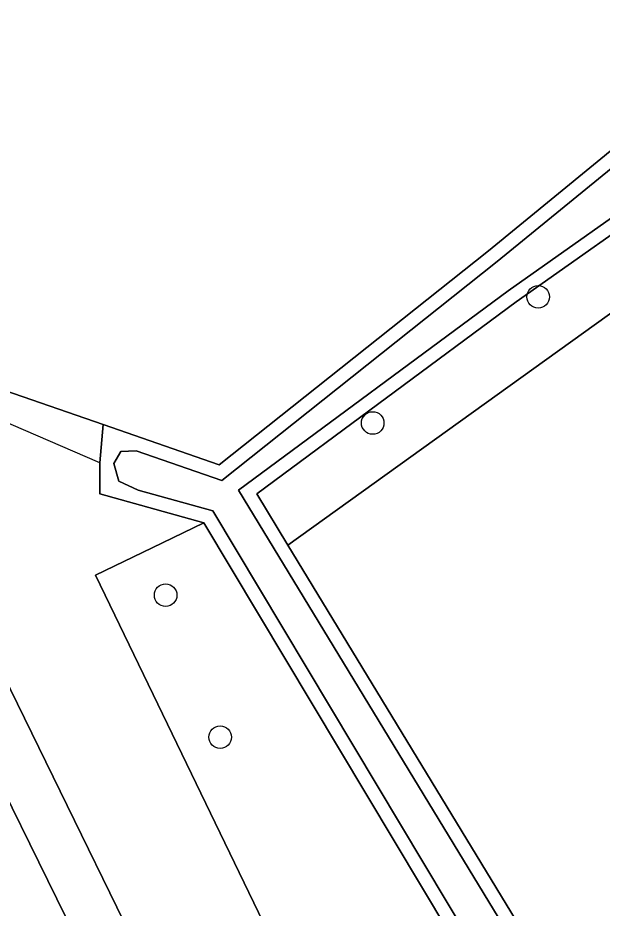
# Model space of a CAD drawing. Extents: x 162879 to 165540, y 384011 to 385181.
# Drawn here: x 164591.78 to 164617.11, y 384756.91 to 384795.54 of the extents above; entities that cross this region are included whole.
import ezdxf

# ---------------------------------------------------------------- set-up
doc = ezdxf.new("R2010")
doc.units = 0
for name, color, linetype in [('IMGEO_Boom', 7, 'Continuous'), ('IMGEO_Bouwland', 7, 'Continuous'), ('IMGEO_Duiker', 7, 'Continuous'), ('IMGEO_Gemengd_bos', 7, 'Continuous'), ('IMGEO_Grasland_agrarisch', 7, 'Continuous'), ('IMGEO_Groenvoorziening', 7, 'Continuous'), ('IMGEO_Loofbos', 7, 'Continuous'), ('IMGEO_Oever', 7, 'Continuous'), ('IMGEO_Terreindeel_zand', 7, 'Continuous'), ('IMGEO_Voetpad_halfverhard', 7, 'Continuous'), ('IMGEO_Waterloop', 7, 'Continuous')]:
    doc.layers.add(name, color=color, linetype=linetype)

msp = doc.modelspace()

# ---------------------------------------------------------------- linework, layer by layer
at = {"layer": 'IMGEO_Boom'}
for centre in [(164614.342, 384783.429), (164607.166, 384777.956), (164598.19, 384770.484), (164600.553, 384764.326)]:
    msp.add_circle(centre, 0.489, dxfattribs=at)
at = {"layer": 'IMGEO_Bouwland'}
msp.add_lwpolyline([(164573.433, 384819.511), (164589.083, 384780.103), (164591.22, 384779.363), (164595.483, 384777.886), (164600.512, 384776.144), (164612.187, 384785.427), (164620.977, 384792.621), (164627.358, 384797.091)], dxfattribs=at)
at = {"layer": 'IMGEO_Duiker'}
msp.add_lwpolyline([(164595.344, 384776.226), (164588.273, 384779.274)], dxfattribs=at)
at = {"layer": 'IMGEO_Gemengd_bos'}
msp.add_lwpolyline([(164623.225, 384786.844), (164621.104, 384788.533), (164620.396, 384788.159), (164613.391, 384783.209), (164602.141, 384774.887), (164603.494, 384772.66)], close=True, dxfattribs=at)
at = {"layer": 'IMGEO_Grasland_agrarisch'}
msp.add_lwpolyline([(164681.842, 384738.962), (164681.429, 384739.291), (164626.519, 384783.055), (164627.106, 384783.753), (164627.143, 384783.795), (164627.917, 384784.661), (164624.152, 384787.625), (164623.225, 384786.844), (164603.494, 384772.66), (164617.261, 384750), (164632.866, 384724.738), (164633.402, 384723.87), (164634.042, 384722.834), (164635.097, 384720.043), (164638.275, 384720.751), (164637.893, 384721.374)], close=True, dxfattribs=at)
at = {"layer": 'IMGEO_Groenvoorziening'}
for points in [[(164611.566, 384737.35), (164595.145, 384771.356), (164597.603, 384772.543), (164599.849, 384773.627), (164596.839, 384774.468), (164595.344, 384774.886), (164595.344, 384776.226), (164595.483, 384777.886), (164591.22, 384779.363), (164590.487, 384777), (164589.455, 384775.488), (164588.311, 384774.161), (164586.32, 384774.382), (164584.624, 384775.636), (164584.108, 384776.927), (164583.85, 384777.922), (164584.071, 384778.844), (164585.318, 384780.147), (164570.102, 384818.288)], [(164590.829, 384767.662), (164599.474, 384750), (164609.99, 384728.516)]]:
    msp.add_lwpolyline(points, dxfattribs=at)
at = {"layer": 'IMGEO_Loofbos'}
msp.add_lwpolyline([(164597.603, 384772.543), (164595.145, 384771.356), (164611.566, 384737.35), (164617.049, 384725.995), (164616.477, 384724.972), (164612.992, 384718.738), (164615.168, 384713.503), (164620.277, 384715.393), (164632.053, 384719.747), (164613.971, 384750), (164599.849, 384773.627)], close=True, dxfattribs=at)
at = {"layer": 'IMGEO_Oever'}
for points in [[(164620.977, 384792.621), (164612.187, 384785.427), (164600.512, 384776.144), (164595.483, 384777.886), (164595.344, 384776.226), (164595.344, 384774.886), (164596.839, 384774.468), (164599.849, 384773.627), (164613.971, 384750), (164632.053, 384719.747)], [(164632.94, 384719.434), (164614.487, 384750.308), (164600.242, 384774.141), (164597.001, 384775.047), (164596.162, 384775.426), (164595.945, 384776.201), (164596.253, 384776.719), (164596.915, 384776.754), (164600.627, 384775.468), (164612.564, 384784.959), (164621.34, 384792.142)], [(164620.081, 384788.672), (164613.039, 384783.696), (164601.343, 384775.044), (164616.749, 384749.686), (164632.355, 384724.422)], [(164617.261, 384750), (164603.494, 384772.66), (164602.141, 384774.887), (164613.391, 384783.209), (164620.396, 384788.159)]]:
    msp.add_lwpolyline(points, dxfattribs=at)
at = {"layer": 'IMGEO_Terreindeel_zand'}
msp.add_lwpolyline([(164588.81, 384766.796), (164588.304, 384767.297), (164587.581, 384767.757), (164578.955, 384772.18), (164576.096, 384765.647), (164575.04, 384763.232), (164581.902, 384761.068), (164582.435, 384761.306), (164585.498, 384755.051), (164584.412, 384754.623), (164586.084, 384750.978), (164587.283, 384751.406), (164595.021, 384754.155)], close=True, dxfattribs=at)
at = {"layer": 'IMGEO_Voetpad_halfverhard'}
for points in [[(164576.61, 384775.95), (164570.312, 384778.885), (164569.827, 384776.861), (164578.955, 384772.18), (164587.581, 384767.757), (164588.304, 384767.297), (164588.81, 384766.796), (164595.021, 384754.155), (164608.04, 384727.651), (164608.304, 384727.055)], [(164609.99, 384728.516), (164599.474, 384750), (164590.829, 384767.662)]]:
    msp.add_lwpolyline(points, dxfattribs=at)
at = {"layer": 'IMGEO_Waterloop'}
for points in [[(164621.34, 384792.142), (164612.564, 384784.959), (164600.627, 384775.468), (164596.915, 384776.754), (164596.253, 384776.719), (164595.945, 384776.201), (164596.162, 384775.426), (164597.001, 384775.047), (164600.242, 384774.141), (164614.487, 384750.308), (164632.94, 384719.434)], [(164632.355, 384724.422), (164616.749, 384749.686), (164601.343, 384775.044), (164613.039, 384783.696), (164620.081, 384788.672)]]:
    msp.add_lwpolyline(points, dxfattribs=at)

doc.saveas('drawing.dxf')
